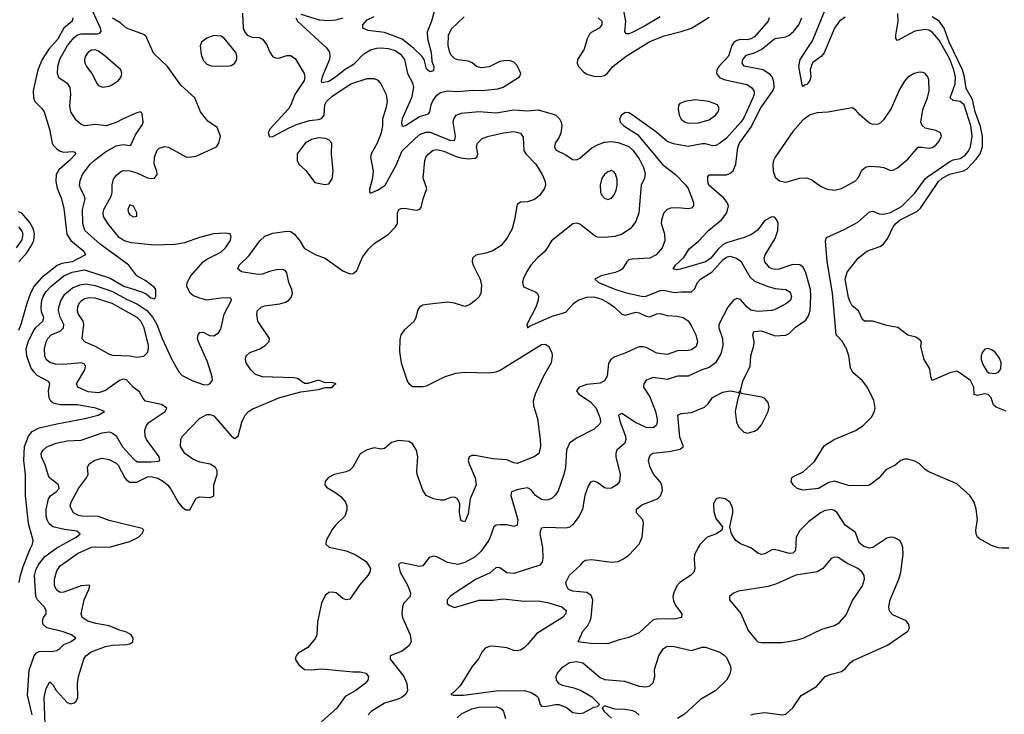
# Model space of a CAD drawing. Header units: inches. Extents: x 1603819 to 1745079, y 385938 to 533966.
# Tile 487 of 561: x 1633538 to 1639183, y 504274 to 508259. Entities that reach past the tile are written whole.
import ezdxf

# ---------------------------------------------------------------- set-up
doc = ezdxf.new("R2010")
doc.units = ezdxf.units.IN
doc.header["$MEASUREMENT"] = 0
doc.layers.add('B6530', color=7, linetype='Continuous')

msp = doc.modelspace()

# ---------------------------------------------------------------- linework, layer by layer
at = {"layer": 'B6530', "color": 5}
for points, elevation in [([(1638270, 508273.8), (1638239, 508250), (1638209.4, 508210), (1638151, 508069), (1638132.2, 508047.8), (1638086.1, 508013.9), (1638078.6, 508001.4), (1638070.4, 507970), (1638073, 507930), (1638068.4, 507910), (1638050, 507886.8), (1638036.5, 507883.5), (1638030, 507874.5), (1638024, 507884), (1638004.5, 507990), (1638012.1, 508030), (1638083.3, 508136.7), (1638195.1, 508410)], 280), ([(1633535.5, 505030), (1633543, 505070), (1633558.4, 505121.6), (1633597.1, 505222.9), (1633611.8, 505250), (1633615.5, 505270), (1633587.7, 505367.7), (1633571.1, 505528.9), (1633571, 505650), (1633560.7, 505730), (1633565.9, 505810), (1633588.2, 505870), (1633610, 505895.7), (1633650, 505916.3), (1633750, 505940.6), (1633910.4, 505970), (1633987.7, 505990), (1634024, 506010), (1633974, 506030), (1633870, 506049), (1633770, 506049.2), (1633730, 506058.9), (1633717, 506070), (1633706.1, 506090), (1633703.3, 506130), (1633710.9, 506170), (1633703.7, 506183.7), (1633638.1, 506218.1), (1633618.1, 506238.1), (1633602.4, 506262.4), (1633578.4, 506330), (1633573.9, 506370), (1633585.4, 506410), (1633615.6, 506470), (1633630, 506492.3), (1633671, 506530), (1633675.1, 506550), (1633663.3, 506583.3), (1633659.9, 506610), (1633665.4, 506650), (1633672.9, 506670), (1633690, 506699.1), (1633717.9, 506730), (1633790.4, 506789.6), (1633838.3, 506810), (1633910, 506823.3), (1634056.1, 506776.1), (1634135.7, 506730), (1634238.1, 506698.1), (1634264.2, 506684.2), (1634290, 506663.1), (1634310, 506657), (1634317.4, 506670), (1634317.4, 506710), (1634310, 506721.6), (1634261, 506761), (1634209.7, 506789.7), (1634164.1, 506850), (1633998.3, 506970), (1633911.8, 507050), (1633898.9, 507090), (1633898, 507170), (1633913.4, 507230), (1633907.8, 507250), (1633885.5, 507290), (1633881, 507310), (1633883.6, 507336.4), (1633898.2, 507370), (1633941.6, 507430), (1633964.4, 507450), (1634030, 507500.1), (1634090, 507534.7), (1634130, 507542.7), (1634170, 507536.9), (1634177.5, 507542.5), (1634201.6, 507598.4), (1634242.1, 507657.9), (1634246.2, 507670), (1634240.4, 507720.4), (1634230, 507730.3), (1634210, 507724.4), (1634130, 507690.1), (1634091.6, 507668.4), (1634032.7, 507650), (1633970, 507657.8), (1633910.2, 507650.2), (1633890, 507658), (1633861.7, 507681.7), (1633830, 507730.6), (1633825, 507765), (1633830.7, 507830.7), (1633827, 507870), (1633814.2, 507890), (1633763.9, 507923.9), (1633754.8, 507950), (1633757, 507990), (1633768.5, 508031.5), (1633812.2, 508110), (1633850, 508156.8), (1633868.5, 508171.5), (1633890, 508178.2), (1633981.8, 508178.2), (1633997.8, 508182.2), (1634005.3, 508190), (1634001.1, 508210), (1633946.8, 508326.8)], 340), ([(1635930, 508358.7), (1635898.7, 508250), (1635873.4, 508186.6), (1635875.6, 508150), (1635896.6, 508070), (1635900.7, 508020.7), (1635912.5, 507987.5), (1635910, 507965.6), (1635890, 507958.7), (1635876.2, 507970), (1635870, 507977), (1635856.5, 508030), (1635843.9, 508050), (1635795.9, 508095.9), (1635730, 508147.3), (1635630, 508185.1), (1635536.6, 508196.6), (1635504.7, 508210), (1635505.1, 508230), (1635530, 508258), (1635570, 508277.3)], 320), ([(1633842.5, 508270), (1633838.5, 508250), (1633790.1, 508210), (1633754.6, 508145.4), (1633704.7, 508090), (1633665.7, 508030), (1633640.7, 507970), (1633615.6, 507850), (1633616.2, 507810), (1633623.9, 507790), (1633665.2, 507750), (1633678.8, 507730), (1633709, 507630), (1633723.5, 507550), (1633730, 507539), (1633750, 507517.1), (1633770, 507504.3), (1633790, 507499.2), (1633841.7, 507501.7), (1633850, 507500.3), (1633859.5, 507490), (1633823.8, 507450), (1633761.9, 507398.1), (1633747, 507370), (1633745, 507330), (1633752.5, 507292.5), (1633776.6, 507230), (1633790, 507175.5), (1633807.8, 507027.8), (1633830, 506991.6), (1633904.7, 506930), (1633914.6, 506910), (1633838, 506870), (1633779.6, 506860.4), (1633752.1, 506847.9), (1633663.1, 506776.9), (1633620.5, 506730), (1633599, 506690), (1633578.1, 506630), (1633544.5, 506510), (1633530, 506476.3)], 320), ([(1633608.7, 504271.3), (1633582.8, 504382.8), (1633592.2, 504527.8), (1633621.1, 504610), (1633633.4, 504626.6), (1633650, 504633.5), (1633730, 504635.4), (1633750, 504640.5), (1633768.6, 504651.4), (1633790, 504673.6), (1633828.4, 504690), (1633860.3, 504710), (1633834, 504730), (1633787.3, 504747.3), (1633692.7, 504770), (1633672.7, 504790), (1633667.9, 504810), (1633674.6, 504830), (1633688.9, 504850), (1633690.3, 504870), (1633677.7, 504890), (1633638.9, 504930), (1633629.7, 504949.7), (1633623.1, 505070), (1633630, 505099.8), (1633643.9, 505130), (1633681.8, 505178.2), (1633750, 505228), (1633862.3, 505290), (1633884.4, 505310), (1633865.2, 505325.2), (1633793.9, 505333.9), (1633728.4, 505348.4), (1633706.9, 505366.9), (1633694.6, 505390), (1633689.5, 505410), (1633688.9, 505448.9), (1633702.6, 505510), (1633713.8, 505526.2), (1633746, 505550), (1633763.5, 505570), (1633760.7, 505590), (1633710, 505629.2), (1633702.6, 505642.6), (1633684.3, 505704.3), (1633663.2, 505750), (1633661.5, 505770), (1633671.6, 505790), (1633692.7, 505807.3), (1633746, 505830), (1633810, 505843.4), (1633890, 505847.4), (1634010, 505889.1), (1634050, 505893.7), (1634070, 505886.5), (1634090, 505871.1), (1634127.5, 505807.5), (1634190, 505738.9), (1634210, 505722.9), (1634290, 505721.5), (1634334.1, 505725.9), (1634340.3, 505730), (1634338, 505750), (1634264.2, 505850), (1634256.8, 505870), (1634255.9, 505904.1), (1634264.9, 505930), (1634280.2, 505950), (1634371.8, 506010), (1634380.4, 506030), (1634351.6, 506051.6), (1634258.7, 506070), (1634245, 506085), (1634224.1, 506124.1), (1634190, 506148.9), (1634150, 506192.8), (1634130, 506196.3), (1634110, 506189.4), (1634030, 506130.9), (1633990, 506117.8), (1633930, 506123.7), (1633870.4, 506150), (1633863.2, 506170), (1633910.8, 506250), (1633914.3, 506270), (1633910, 506281.6), (1633890.7, 506290.7), (1633790, 506279.7), (1633742.9, 506282.9), (1633711.1, 506291.1), (1633690.2, 506310), (1633682, 506330), (1633680.1, 506370), (1633689.5, 506410), (1633699.4, 506430), (1633717.8, 506450), (1633769, 506471), (1633789.5, 506490), (1633791.1, 506510), (1633770, 506552.7), (1633761.1, 506590), (1633762.4, 506610), (1633773.7, 506646.3), (1633796.9, 506683.1), (1633840.2, 506719.8), (1633881.6, 506738.4), (1633917, 506743), (1633970, 506734.3), (1634070, 506699.4), (1634150, 506655.6), (1634210, 506628.9), (1634267.2, 506590), (1634301.1, 506550), (1634324.1, 506510), (1634354.1, 506430), (1634409.1, 506309.1), (1634450, 506237.7), (1634470, 506218.2), (1634530, 506186.6), (1634590, 506165.5), (1634615.2, 506164.8), (1634629, 506171), (1634643.1, 506190), (1634641.7, 506210), (1634615.2, 506295.2), (1634562.4, 506410), (1634558, 506430), (1634560.7, 506450), (1634570, 506464), (1634590, 506465.2), (1634626, 506446), (1634650, 506444.2), (1634678, 506462), (1634690, 506484), (1634709.2, 506570), (1634752.7, 506650), (1634750, 506658.8), (1634742.5, 506662.5), (1634690, 506661.5), (1634610, 506650.2), (1634570, 506660.2), (1634534.9, 506674.9), (1634515.3, 506690), (1634496.9, 506730), (1634497.6, 506750), (1634519, 506790), (1634590, 506869.8), (1634610, 506885), (1634690, 506924.4), (1634717.4, 506950), (1634744.4, 506990), (1634750.4, 507010.4), (1634744.7, 507030), (1634714.7, 507034.7), (1634649.3, 507030), (1634569.5, 507010), (1634482.4, 506977.6), (1634430, 506969.2), (1634310, 506964.3), (1634178.9, 506978.9), (1634136, 506990), (1634108.9, 507008.9), (1634042.2, 507090), (1634019.1, 507130), (1634016.4, 507150), (1634019.8, 507170), (1634063.5, 507250), (1634068.5, 507270), (1634068.4, 507311.6), (1634076.4, 507343.6), (1634093.2, 507366.8), (1634114.9, 507385.1), (1634130, 507392.5), (1634169.3, 507390.7), (1634210, 507379.7), (1634270, 507351.9), (1634290, 507347.4), (1634310, 507349.9), (1634326.2, 507370), (1634323.7, 507390), (1634308, 507430), (1634310.1, 507469.9), (1634325.2, 507510), (1634337.8, 507522.2), (1634369.5, 507530.5), (1634390, 507527), (1634490, 507471.8), (1634510, 507469), (1634550, 507475.5), (1634665.5, 507530), (1634679.5, 507550), (1634688.4, 507590), (1634670, 507639.3), (1634615.6, 507675.6), (1634574.9, 507730), (1634540.9, 507810), (1634462.3, 507882.3), (1634384.4, 507990), (1634305.8, 508065.8), (1634262.3, 508162.3), (1634250, 508174), (1634150.8, 508210.8), (1634118, 508238), (1634070, 508267.4)], 360), ([(1634815.2, 508295.2), (1634819.3, 508210), (1634826.3, 508190), (1634842.3, 508170), (1634870, 508158.2), (1634910, 508157.3), (1634930, 508146.5), (1634954.1, 508114.1), (1634971.9, 508071.9), (1634990, 508045.6), (1635010, 508038.4), (1635030, 508040.3), (1635070, 508053.5), (1635090, 508053.5), (1635116.5, 508036.5), (1635167.9, 507950), (1635171.9, 507930), (1635168.4, 507910), (1635115.1, 507830), (1635092.7, 507770), (1635080.8, 507750), (1634971.6, 507630), (1634963.1, 507610), (1634970, 507586.9), (1634990, 507588), (1635081.9, 507638.1), (1635130, 507659), (1635198.9, 507681.1), (1635250, 507685.4), (1635268.7, 507691.3), (1635282.8, 507710), (1635286.4, 507770), (1635296.3, 507790), (1635330, 507820.6), (1635436.5, 507890), (1635530, 507920.6), (1635570, 507921.1), (1635591.2, 507911.2), (1635607.4, 507890), (1635638, 507830), (1635644.1, 507790), (1635637, 507750), (1635618.2, 507690), (1635617.8, 507650), (1635610, 507610.4), (1635587.2, 507550), (1635552.8, 507490), (1635549.2, 507470.8), (1635564.5, 507390), (1635560.6, 507350), (1635543.5, 507283.5), (1635543.7, 507270), (1635550, 507263.7), (1635590, 507281.2), (1635633.8, 507310), (1635695.5, 507424.5), (1635730, 507506.6), (1635830, 507599.1), (1635866, 507614), (1635890, 507614.2), (1636010, 507564.9), (1636033.3, 507566.7), (1636035.8, 507590), (1636023.2, 507670), (1636026.7, 507690), (1636040.4, 507710), (1636070, 507722), (1636170, 507732.5), (1636270, 507724.3), (1636370, 507741.1), (1636450, 507735.4), (1636510, 507742), (1636597.3, 507717.3), (1636612.3, 507710), (1636632, 507690), (1636642.4, 507670), (1636645.7, 507650), (1636639.8, 507610), (1636630, 507584.4), (1636608.4, 507550), (1636604.7, 507524.7), (1636614, 507510), (1636665.9, 507485.9), (1636710, 507456.9), (1636730, 507455.4), (1636750, 507464.7), (1636817.4, 507522.6), (1636850, 507541.3), (1636890, 507556.5), (1636930, 507559.6), (1636970, 507555), (1637030, 507531.7), (1637053.2, 507510), (1637090, 507460.3), (1637115.2, 507410), (1637124.1, 507375.9), (1637119.2, 507350), (1637100.3, 507310), (1637087.3, 507150), (1637070, 507101.7), (1637039.8, 507060.2), (1636992.7, 507027.3), (1636950, 507014.5), (1636888.2, 507008.2), (1636851.1, 507011.1), (1636837.3, 507017.3), (1636750, 507084.9), (1636730, 507090.4), (1636710, 507086.7), (1636586.3, 506990), (1636549.7, 506930), (1636507.1, 506892.9), (1636469.2, 506850.8), (1636445.5, 506814.5), (1636424.2, 506770), (1636419.8, 506750), (1636426.4, 506726.4), (1636496.3, 506696.3), (1636506.9, 506686.9), (1636512.6, 506672.6), (1636510.9, 506650), (1636497.8, 506610), (1636445.4, 506510), (1636448.7, 506490), (1636460.2, 506499.8), (1636590, 506558.1), (1636670, 506580.4), (1636713.4, 506630), (1636739, 506650), (1636790, 506667), (1636830, 506668), (1636870, 506658), (1636910, 506636.7), (1636948.3, 506610), (1636990, 506569.8), (1637010, 506563.4), (1637070, 506580.5), (1637090, 506576.5), (1637130, 506557.3), (1637150, 506554.6), (1637190, 506570.8), (1637210, 506572.8), (1637250, 506561.2), (1637310, 506558.2), (1637341.6, 506550), (1637370.4, 506530.4), (1637390, 506501.1), (1637414.5, 506450), (1637424.8, 506410), (1637416.2, 506383.8), (1637390, 506365.6), (1637370, 506360.6), (1637310, 506358.2), (1637250, 506338.1), (1637190, 506346.4), (1637130, 506377.3), (1637110, 506382.5), (1637090, 506382), (1637070, 506375.2), (1637012.5, 506347.5), (1636950, 506325.2), (1636927.1, 506310), (1636914.4, 506285.6), (1636906.3, 506213.7), (1636890, 506186.7), (1636866.2, 506173.8), (1636790, 506165.5), (1636746, 506150), (1636729.8, 506130), (1636743.5, 506110), (1636810, 506066.7), (1636842.7, 506030), (1636865.3, 505970), (1636867.3, 505950), (1636861.8, 505938.2), (1636831.6, 505910), (1636730, 505858.6), (1636689.8, 505830), (1636672.7, 505790), (1636667.3, 505690), (1636657.5, 505650), (1636624.4, 505555.6), (1636608.4, 505531.6), (1636590, 505514.5), (1636570, 505504.2), (1636550, 505501.6), (1636530, 505506), (1636495.9, 505530), (1636470, 505562.3), (1636450, 505573), (1636396.1, 505563.9), (1636358.4, 505550), (1636354.2, 505530), (1636393.3, 505390), (1636390, 505358.8), (1636370, 505350.4), (1636330, 505361.5), (1636290, 505360.1), (1636270, 505358.5), (1636255.4, 505350), (1636236.1, 505290), (1636226.7, 505273.3), (1636182.7, 505210), (1636150, 505178), (1636090, 505144), (1636050, 505133.8), (1635990, 505144), (1635930, 505176.3), (1635910, 505181.2), (1635886.1, 505173.9), (1635850, 505124.9), (1635830, 505121.6), (1635730, 505143.6), (1635719.3, 505140.7), (1635708.9, 505131.1), (1635719.5, 505090), (1635764, 505010), (1635779.1, 504970), (1635775.8, 504950), (1635739.2, 504910), (1635732, 504890), (1635728.4, 504850), (1635731.9, 504830), (1635775.6, 504730), (1635781.3, 504690), (1635770.9, 504669.1), (1635730, 504636.5), (1635660.9, 504610), (1635661, 504590), (1635740.6, 504490), (1635758.2, 504450), (1635760.8, 504410), (1635752, 504390), (1635728, 504370), (1635702, 504358), (1635630, 504338.5), (1635553.6, 504290), (1635536, 504270)], 360), ([(1635120.7, 508270), (1635131, 508250), (1635297.6, 508097.6), (1635313.1, 508073.1), (1635316.5, 508050), (1635313.2, 508030), (1635272.8, 507930), (1635266.6, 507906.6), (1635270, 507898), (1635310, 507906.7), (1635347.9, 507930), (1635404.7, 507975.3), (1635454.7, 508005.3), (1635510, 508063.2), (1635550, 508085.6), (1635584.5, 508095.5), (1635610, 508096.6), (1635650, 508092.8), (1635690, 508081.3), (1635720.3, 508060.3), (1635744.1, 508030), (1635761.9, 507950), (1635790, 507896.4), (1635794.8, 507870), (1635784, 507810), (1635731.3, 507690), (1635726.6, 507666.6), (1635730, 507648.6), (1635750, 507651.8), (1635830, 507702.4), (1635881.8, 507718.2), (1635889.5, 507730.5), (1635897.1, 507770), (1635907.1, 507792.9), (1635930, 507824.9), (1635950, 507841), (1635990, 507850.4), (1636050, 507845.7), (1636133.9, 507853.9), (1636190, 507852.5), (1636278.7, 507861.3), (1636310, 507871.1), (1636403, 507930), (1636410.3, 507950), (1636390, 507995.8), (1636370, 508014.9), (1636350, 508022.7), (1636324.7, 508024.7), (1636290, 508018.9), (1636230, 507988.7), (1636182.9, 507982.9), (1636157.1, 507990), (1636131.6, 508011.6), (1636110, 508020.7), (1636050, 508029.2), (1636030, 508036.9), (1636012.8, 508052.8), (1636003, 508070), (1635995, 508110), (1635996.8, 508170), (1636013.5, 508206.5), (1636085.8, 508274.2)], 340), ([(1635390, 508268.2), (1635350, 508256.2), (1635310, 508251.8), (1635256.6, 508256.6), (1635152.3, 508287.7)], 340), ([(1637834, 508270), (1637829.6, 508250), (1637750, 508160.2), (1637730, 508148.3), (1637710, 508143.2), (1637670, 508144.2), (1637650, 508140.1), (1637632, 508128), (1637621.5, 508110), (1637601.3, 508050), (1637546.8, 507990), (1637534.5, 507970), (1637532.5, 507950), (1637550, 507926.8), (1637575.3, 507915.3), (1637706.2, 507886.2), (1637734.2, 507870), (1637749.1, 507849.1), (1637749.1, 507830), (1637741.1, 507810), (1637690, 507696.5), (1637673.2, 507670), (1637590, 507578.6), (1637550, 507547.5), (1637530, 507536.9), (1637510, 507534), (1637470, 507545.5), (1637450, 507546.3), (1637370, 507531.8), (1637285.5, 507545.5), (1637250, 507560.5), (1637190, 507612.1), (1637050, 507713.6), (1637030, 507724.6), (1637010, 507726.7), (1636988.2, 507711.8), (1636977.7, 507690), (1636980.4, 507670), (1637002.3, 507650), (1637079.9, 507599.9), (1637225.8, 507425.8), (1637297, 507370), (1637357.7, 507310), (1637370.7, 507290), (1637401.6, 507210), (1637402, 507190), (1637390, 507178), (1637370, 507172.7), (1637310, 507179), (1637270, 507176.9), (1637250, 507168.8), (1637231.2, 507150), (1637218.2, 507110), (1637216.5, 507090), (1637234, 507030), (1637237, 506990), (1637221.2, 506950), (1637186.9, 506910), (1637149.9, 506890.1), (1637050, 506884.9), (1637030, 506880.3), (1637018.9, 506870), (1636994.5, 506830), (1636979.7, 506820.3), (1636951.2, 506808.8), (1636872.3, 506790), (1636836.2, 506770), (1636857, 506750), (1636950, 506713.1), (1637010, 506694), (1637110, 506670.8), (1637130, 506672.7), (1637210, 506705.1), (1637230, 506706.4), (1637290, 506693.1), (1637330, 506698.3), (1637390, 506697.4), (1637407.6, 506712.4), (1637423.9, 506750), (1637440.7, 506770), (1637507.4, 506812.6), (1637570, 506880.9), (1637590, 506895.8), (1637610, 506901.4), (1637648.2, 506890), (1637672.5, 506872.5), (1637723.2, 506783.2), (1637750, 506759.2), (1637830, 506727.5), (1637870, 506717.4), (1637930, 506710.8), (1637950, 506699.7), (1637957.3, 506690), (1637962.3, 506670), (1637956.4, 506650), (1637935.1, 506630), (1637870, 506595.2), (1637850, 506589.5), (1637770, 506584.5), (1637730, 506592.5), (1637709.2, 506609.2), (1637670, 506654.2), (1637650, 506659.3), (1637629.9, 506650.1), (1637598.5, 506610), (1637546.8, 506510), (1637547.1, 506490), (1637567, 506430), (1637569.9, 506390), (1637558.7, 506341.3), (1637526.5, 506290), (1637490, 506263.5), (1637449.7, 506250), (1637370, 506213.4), (1637310, 506212.9), (1637250, 506195.1), (1637170, 506206.8), (1637129.9, 506190.1), (1637115.6, 506170), (1637114.5, 506150), (1637150, 506096), (1637183.2, 506010), (1637193.2, 505966.8), (1637193.5, 505950), (1637186.9, 505930), (1637170, 505917.6), (1637130, 505919.8), (1637068.7, 505948.7), (1636990, 505999.7), (1636971.6, 505990), (1636979.9, 505950), (1637011.4, 505870), (1637014, 505850), (1637007.9, 505830), (1636960.8, 505790), (1636955, 505770), (1636955.9, 505750), (1636981.5, 505650), (1636976.4, 505610), (1636961.6, 505590), (1636930, 505571.8), (1636910, 505569.2), (1636890, 505573.4), (1636850, 505604.4), (1636836, 505610), (1636828.3, 505611.7), (1636810, 505605.5), (1636797, 505583), (1636778.2, 505530), (1636765.1, 505450), (1636744.8, 505410), (1636710, 505362.6), (1636692, 505348), (1636670, 505342), (1636550, 505346.3), (1636530, 505342.4), (1636523.1, 505330), (1636520.6, 505310), (1636536.1, 505230), (1636536.5, 505170), (1636533, 505147), (1636519.6, 505130), (1636370, 505082), (1636330, 505085.9), (1636290, 505114.7), (1636270, 505116.5), (1636235.3, 505084.7), (1636155.3, 505050), (1636034.3, 504970), (1636005.6, 504950), (1635989.6, 504930), (1635989.6, 504910), (1635999.3, 504899.3), (1636030, 504886.6), (1636171.7, 504928.3), (1636250, 504929.2), (1636310, 504935.7), (1636430, 504923.6), (1636510, 504925.4), (1636564.5, 504915.5), (1636645.6, 504890), (1636671.1, 504870), (1636668.2, 504850), (1636649.7, 504830), (1636501.9, 504738.1), (1636450, 504674), (1636430, 504654.3), (1636410, 504642.7), (1636390, 504637.4), (1636370, 504639.5), (1636330, 504654.6), (1636250, 504664.2), (1636230, 504662), (1636207.3, 504652.7), (1636187, 504630), (1636167.7, 504592.3), (1636132.3, 504547.7), (1636062.9, 504437.1), (1636023.9, 504396.1), (1636009.5, 504390), (1636023.3, 504383.3), (1636082.9, 504382.9), (1636270, 504407.7), (1636430, 504411.3), (1636470, 504399.6), (1636500.5, 504380.5), (1636510.8, 504370), (1636522, 504330), (1636530, 504320.5), (1636550, 504319.2), (1636609.4, 504330.6), (1636630, 504329.8), (1636673.1, 504313.1), (1636710, 504285.1), (1636750, 504277.6), (1636770, 504282.4), (1636830, 504315.3), (1636850, 504318), (1636862, 504330), (1636821, 504370), (1636754, 504410), (1636722.4, 504422.4), (1636650, 504439.4), (1636630, 504449.4), (1636621.2, 504461.2), (1636615.5, 504470), (1636613.7, 504490), (1636621.9, 504510), (1636650, 504544.4), (1636690, 504571.7), (1636730, 504577.6), (1636767.3, 504570), (1636865.9, 504485.9), (1636890, 504474), (1637004.9, 504464.9), (1637090, 504435.6), (1637128.1, 504431.9), (1637150, 504437), (1637170, 504454), (1637179.5, 504490), (1637178, 504530), (1637202.9, 504610), (1637226.3, 504650), (1637250, 504664.5), (1637290, 504662.8), (1637390, 504640.5), (1637450, 504658.3), (1637470, 504658.3), (1637552.3, 504630), (1637575.9, 504615.9), (1637590, 504599.5), (1637612.8, 504550), (1637615.1, 504530), (1637610, 504504.9), (1637589.7, 504470), (1637530, 504410.4), (1637441.3, 504358.7), (1637350, 504274.4), (1637310, 504250.2)], 340), ([(1637730, 504270.6), (1637750, 504276.3), (1637810, 504284), (1637910, 504270.7), (1637930, 504274.8), (1637970, 504310.8), (1638018, 504382), (1638106, 504434), (1638155.1, 504490), (1638190, 504504.6), (1638250, 504519.5), (1638270, 504534.9), (1638298.4, 504570), (1638317.3, 504582.7), (1638513.2, 504670), (1638629.2, 504750), (1638639.3, 504770), (1638635.1, 504790), (1638620.9, 504810), (1638544.4, 504844.4), (1638524.9, 504864.9), (1638520.4, 504890), (1638528.9, 504930), (1638578.8, 505050), (1638589.8, 505090), (1638602.7, 505190), (1638601.5, 505230), (1638596.4, 505250), (1638583.5, 505270), (1638550, 505287.6), (1638530, 505289.8), (1638510, 505283.5), (1638430, 505230.4), (1638410, 505226), (1638377.3, 505237.3), (1638350, 505257.7), (1638330, 505317.2), (1638270, 505359.8), (1638224.5, 505430), (1638210, 505442.5), (1638190, 505448.2), (1638150, 505440.5), (1638129.2, 505430), (1638061.3, 505378.7), (1638011.1, 505328.9), (1637989.5, 505290), (1637985.8, 505214.2), (1637970, 505198.3), (1637950, 505195.7), (1637890, 505214.4), (1637861.6, 505218.4), (1637850, 505217.7), (1637810, 505195.3), (1637790, 505191.5), (1637770, 505197.8), (1637730, 505228.2), (1637670, 505251.3), (1637644.1, 505270), (1637618, 505310), (1637609.2, 505350), (1637626.6, 505430), (1637626.8, 505450), (1637620.3, 505470), (1637608.8, 505490), (1637582, 505510), (1637550, 505515.1), (1637530.4, 505510), (1637516.3, 505483.7), (1637516.9, 505436.9), (1637530, 505396.5), (1637566.4, 505350), (1637563.8, 505330), (1637533, 505310), (1637479.2, 505290), (1637439.6, 505250), (1637407.5, 505190), (1637404, 505164), (1637408.5, 505110), (1637402.6, 505090), (1637384, 505070), (1637323.6, 505030), (1637306, 505010), (1637287.5, 504970), (1637283.5, 504950), (1637285.6, 504925.6), (1637298.1, 504898.1), (1637333.7, 504850), (1637333, 504830), (1637299.1, 504820.9), (1637190, 504819.8), (1637170, 504815.1), (1637090, 504740.3), (1637030, 504714.5), (1636970, 504699.8), (1636910, 504678.8), (1636810, 504680.7), (1636739, 504690), (1636766.6, 504750), (1636795.9, 504784.1), (1636809.2, 504810), (1636814.9, 504830), (1636824.4, 504930), (1636815.1, 504955.1), (1636790, 504972.5), (1636710, 504980.5), (1636684, 504990), (1636672.3, 505012.3), (1636669.5, 505030), (1636690, 505071.8), (1636754, 505130), (1636769.8, 505150.2), (1636782.5, 505157.5), (1636818, 505162), (1636930, 505147.2), (1636970, 505151.3), (1636996.7, 505163.3), (1637030, 505186.6), (1637089.1, 505250), (1637105.8, 505290), (1637114, 505370), (1637109.7, 505390), (1637073.3, 505430), (1637073.3, 505450), (1637105, 505475), (1637194, 505510), (1637212.8, 505527.2), (1637222.4, 505557.6), (1637219.3, 505590), (1637210, 505607.8), (1637173.6, 505650), (1637152.3, 505690), (1637143.9, 505730), (1637148.2, 505750), (1637156, 505764), (1637167.9, 505772.1), (1637259.4, 505780.6), (1637324.2, 505795.8), (1637343.7, 505810), (1637323.3, 505863.3), (1637310.9, 505989.1), (1637330, 505999.2), (1637390, 506004.7), (1637463.3, 506036.7), (1637485, 506055), (1637510, 506091.6), (1637570, 506122.3), (1637610, 506130.3), (1637644.5, 506124.5), (1637659.8, 506119.8), (1637664.7, 506110), (1637655.1, 506084.9), (1637639.3, 506010), (1637647.1, 505950), (1637661.1, 505921.1), (1637690, 505892.2), (1637710, 505887.2), (1637750, 505897.3), (1637770, 505910.3), (1637790, 505934), (1637828.5, 506010), (1637834.9, 506034.9), (1637830, 506062.7), (1637810, 506084.7), (1637793.2, 506093.2), (1637673.6, 506113.6), (1637670, 506126), (1637662, 506122), (1637670, 506132), (1637686.6, 506190), (1637726.5, 506270), (1637729.9, 506330.1), (1637746.5, 506390), (1637748.5, 506410), (1637741.4, 506450), (1637747.8, 506470), (1637790, 506474.1), (1637870, 506444.1), (1637930, 506448), (1637950, 506459.1), (1637986.2, 506493.8), (1638045.1, 506534.9), (1638060.7, 506559.3), (1638069.9, 506590), (1638074.4, 506670), (1638072.1, 506710), (1638046.1, 506806.1), (1638030, 506838.9), (1638010, 506852.5), (1637970, 506854), (1637890, 506826.8), (1637870, 506824.6), (1637850, 506829.2), (1637837.4, 506837.4), (1637809.2, 506870), (1637806.8, 506890), (1637812.5, 506910), (1637870, 507003.6), (1637885, 507050), (1637887.1, 507090), (1637879.8, 507110), (1637865.5, 507125.5), (1637850, 507128.6), (1637810, 507107.3), (1637768.1, 507051.9), (1637733.5, 507026.5), (1637691.7, 507008.3), (1637590, 506978.7), (1637570, 506967.6), (1637540.3, 506939.7), (1637499.9, 506890), (1637470, 506869.9), (1637326.6, 506826.6), (1637302.9, 506822.9), (1637284.5, 506830), (1637296.9, 506850), (1637345.4, 506894.6), (1637375.6, 506944.4), (1637430, 506988.1), (1637488.4, 507051.6), (1637561.8, 507110), (1637592.2, 507150), (1637600.9, 507190), (1637594.3, 507210), (1637574.7, 507234.7), (1637489.8, 507310), (1637483.5, 507330), (1637483.3, 507356.7), (1637491.5, 507368.5), (1637590, 507369.4), (1637610, 507375.8), (1637628.8, 507391.2), (1637643.2, 507430), (1637655.4, 507524.6), (1637664, 507550), (1637730, 507639.4), (1637787.7, 507752.3), (1637856.3, 507850), (1637862.8, 507870), (1637862.5, 507902.5), (1637851.9, 507930), (1637841.8, 507941.8), (1637799.7, 507970), (1637691.4, 507991.4), (1637680.2, 508010), (1637684.5, 508030), (1637705.8, 508054.2), (1637750, 508068), (1637792, 508090), (1637857, 508143), (1637870, 508150.1), (1637930, 508160.1), (1637950, 508169.6), (1637974.5, 508190), (1638005.2, 508230), (1638021.4, 508270)], 320), ([(1636854.5, 508270), (1636875.1, 508250), (1636875.6, 508230), (1636870, 508220.7), (1636859.3, 508210), (1636814.6, 508185.4), (1636805.2, 508174.8), (1636791.3, 508148.7), (1636773.6, 508090), (1636735.3, 508030), (1636733.5, 508010), (1636740.8, 507990), (1636770, 507958.7), (1636790, 507946), (1636830, 507933.7), (1636867.9, 507932.1), (1636890, 507938.2), (1636908.2, 507951.8), (1636937.7, 507990), (1637014.9, 508050), (1637150, 508132.7), (1637233.6, 508166.4), (1637330.4, 508190), (1637390, 508209.9), (1637490, 508272.9)], 340), ([(1637210, 508274.5), (1637119.3, 508220.7), (1637050, 508185.7), (1637030, 508177.2), (1637017, 508177), (1637008.3, 508188.3), (1637012.4, 508250), (1637001.8, 508310)], 320), ([(1639210, 505227.6), (1639170, 505226.6), (1639150, 505228.6), (1639110, 505242.2), (1639040.1, 505280.1), (1639029.8, 505289.8), (1639022, 505310), (1639020.5, 505330), (1639028.5, 505391.5), (1639022.4, 505450), (1639009.8, 505490), (1638984.8, 505530), (1638910, 505596.1), (1638750, 505664.8), (1638730, 505677.7), (1638696.9, 505710), (1638670, 505725.3), (1638630, 505737.8), (1638610, 505738.3), (1638590, 505729.1), (1638556.5, 505703.5), (1638504.6, 505675.4), (1638464.8, 505630), (1638410, 505587.9), (1638395.3, 505584.7), (1638290, 505586.9), (1638210, 505611.6), (1638176.7, 505603.3), (1638116.9, 505570), (1638030, 505560.4), (1637996, 505570), (1637973.2, 505590), (1637962, 505610), (1637964.5, 505630), (1637970, 505635.5), (1638030, 505664.4), (1638095.4, 505724.6), (1638150, 505814.9), (1638207, 505850), (1638330, 505902.7), (1638371.8, 505928.2), (1638421.3, 505978.7), (1638438.8, 506010), (1638443.2, 506030), (1638435.2, 506075.2), (1638395, 506155), (1638370, 506187.6), (1638313.9, 506233.9), (1638301.7, 506261.7), (1638291.7, 506330), (1638279.2, 506370), (1638253.7, 506413.7), (1638219.4, 506450), (1638198.6, 506690), (1638168.3, 506871.7), (1638158.8, 506990), (1638164.5, 507010), (1638265.6, 507054.4), (1638343.7, 507096.3), (1638410, 507156.3), (1638430, 507160.6), (1638465.6, 507145.6), (1638490, 507142.6), (1638530, 507153.4), (1638593.9, 507186.1), (1638670, 507264.1), (1638730, 507346.6), (1638742.4, 507357.6), (1638870, 507445.2), (1638890, 507453.9), (1638930, 507461.9), (1638958.9, 507481.1), (1638976.8, 507503.2), (1638989.5, 507530), (1638999.3, 507590), (1638990.7, 507650), (1638953.3, 507770), (1638930, 507788.9), (1638890, 507795), (1638873.3, 507810), (1638901.8, 507890), (1638902.9, 507930), (1638893.2, 507970), (1638870, 508031.5), (1638810, 508140.8), (1638770, 508187.2), (1638750, 508198.4), (1638730, 508202.9), (1638670, 508192), (1638570, 508139.8), (1638562, 508150), (1638560.8, 508170), (1638574.9, 508250), (1638573.6, 508293.6)], 280), ([(1639192.9, 506012.9), (1639136, 506036), (1639122, 506050), (1639108.7, 506090), (1639090, 506108.7), (1639070, 506112.7), (1639030, 506102), (1639010, 506108), (1639008.7, 506150), (1638990, 506188), (1638919, 506239), (1638910, 506242), (1638870, 506233.2), (1638769.4, 506189.4), (1638761.2, 506210), (1638756.5, 506256.5), (1638724, 506310), (1638704.7, 506384.7), (1638708, 506410), (1638700.4, 506420.4), (1638676.5, 506436.5), (1638629.5, 506449.5), (1638572, 506492), (1638510, 506503.7), (1638430, 506529.4), (1638382, 506530), (1638370, 506539), (1638347.6, 506587.6), (1638310, 506618), (1638299.5, 506639.5), (1638290, 506665.2), (1638271.6, 506770), (1638282.9, 506810), (1638344.5, 506890), (1638394, 506930), (1638470, 506957.1), (1638490, 506970.6), (1638515.3, 507004.7), (1638545.6, 507070), (1638560.8, 507090), (1638585.6, 507110), (1638681, 507159), (1638702.2, 507177.8), (1638805.6, 507330), (1638826.2, 507350), (1638870, 507371.8), (1638950, 507391.3), (1638970, 507403.1), (1639021.6, 507458.4), (1639044.4, 507490), (1639057.4, 507530), (1639058.6, 507590), (1639046.6, 507646.6), (1639015.9, 507730), (1639000.3, 507800.3), (1638964, 507864), (1638955.3, 507930), (1638943.1, 507970), (1638866.4, 508130), (1638838.4, 508210), (1638810.5, 508250.5), (1638770, 508275.8)], 260), ([(1633686.7, 504110), (1633677.4, 504370), (1633690, 504422.7), (1633710, 504460.7), (1633730, 504441.6), (1633747.7, 504410), (1633810, 504341.9), (1633830, 504333.3), (1633850, 504340.2), (1633862, 504350), (1633871.9, 504370), (1633868.9, 504450), (1633875, 504490), (1633906.2, 504590), (1633916.5, 504610), (1633947.4, 504632.6), (1634030, 504662.8), (1634070, 504670.5), (1634150, 504673.5), (1634170, 504678), (1634185.7, 504690), (1634189.1, 504710), (1634177.3, 504730), (1634150, 504744.8), (1634110, 504755.9), (1634050, 504781.7), (1633974.5, 504794.5), (1633927.6, 504807.6), (1633895.2, 504830), (1633890.2, 504850), (1633906.5, 504930), (1633933.9, 504990), (1633938.9, 505010), (1633934.1, 505014.1), (1633890, 505011.1), (1633790, 504974.2), (1633770, 504973.2), (1633750, 504986.2), (1633737.8, 505010), (1633736.6, 505050), (1633750, 505097.4), (1633770, 505126.4), (1633870, 505196.9), (1633950, 505232.1), (1633970, 505235.4), (1634050, 505232.1), (1634170, 505264.7), (1634219, 505290), (1634238.9, 505310), (1634250.3, 505330), (1634239, 505339), (1634050, 505386), (1633990, 505408.6), (1633894.8, 505410), (1633874.8, 505414.8), (1633846.7, 505430), (1633830, 505458.8), (1633827.6, 505470), (1633832.5, 505490), (1633875.5, 505570), (1633921, 505630), (1633929.4, 505650), (1633926.5, 505690), (1633935.6, 505710), (1633969.1, 505730.9), (1634010, 505742.3), (1634050, 505735.2), (1634090, 505714.5), (1634102.8, 505702.8), (1634140.4, 505630), (1634150, 505618.1), (1634170, 505605.5), (1634210, 505605.3), (1634270, 505636.7), (1634290, 505638.6), (1634330, 505628.6), (1634361.6, 505610), (1634384.2, 505590), (1634404.7, 505564.7), (1634447.7, 505487.7), (1634470, 505462), (1634490, 505447.1), (1634513.3, 505446.7), (1634550, 505513.5), (1634570, 505521.6), (1634630, 505518.5), (1634650, 505527.8), (1634651, 505590), (1634669.2, 505650), (1634670.2, 505670), (1634660.9, 505690), (1634630, 505709.2), (1634570, 505721.1), (1634530, 505736.9), (1634484.6, 505770), (1634460.2, 505810), (1634460.9, 505850), (1634470.4, 505870), (1634569.4, 505970.6), (1634610, 505993.3), (1634630, 505994), (1634650, 505985.6), (1634750, 505871.1), (1634770, 505856.3), (1634791.1, 505870), (1634810.9, 505950), (1634830, 505989.7), (1634849.5, 506010.5), (1634874.2, 506025.8), (1635030, 506091.1), (1635150, 506123.2), (1635250, 506138), (1635288.7, 506148.7), (1635330, 506148.7), (1635338, 506162), (1635351.3, 506170), (1635330, 506178), (1635290, 506176), (1635250, 506190.5), (1635190, 506171.8), (1635170, 506172), (1635130, 506199.6), (1635110, 506205), (1634930, 506210.2), (1634890, 506223.9), (1634862.3, 506250), (1634836.5, 506290), (1634831.5, 506310), (1634836, 506330), (1634858, 506350), (1634910, 506369), (1634946, 506390), (1634968, 506412), (1634969.1, 506430), (1634904, 506530), (1634896.9, 506570), (1634902, 506590), (1634922, 506610), (1634942.1, 506617.9), (1635030, 506627.8), (1635061.9, 506638.1), (1635081.1, 506650), (1635094.5, 506665.5), (1635101.8, 506690), (1635098.6, 506710), (1635081.6, 506750), (1635070, 506806), (1635059.6, 506819.6), (1635044.9, 506824.9), (1635010, 506823.2), (1634970, 506814), (1634930, 506798.2), (1634903.2, 506796.8), (1634810, 506812), (1634788.9, 506830), (1634796, 506850), (1634853.9, 506906.1), (1634914.7, 506990), (1634943.3, 507016.7), (1634990, 507034.8), (1635070, 507046.2), (1635090, 507042.7), (1635111.1, 507030), (1635144, 506990), (1635168.3, 506948.3), (1635231, 506911), (1635290, 506890.9), (1635390, 506818.2), (1635430, 506800.9), (1635450, 506802), (1635470, 506820.7), (1635503.7, 506896.3), (1635537.3, 506942.7), (1635570, 506974.2), (1635650, 507026), (1635692.4, 507070), (1635704.7, 507090), (1635704.1, 507150), (1635712, 507170), (1635724.1, 507175.9), (1635743.2, 507176.8), (1635810, 507165.6), (1635830, 507169.1), (1635839.3, 507180.7), (1635850.1, 507230), (1635872.9, 507290), (1635850.3, 507350.3), (1635860.9, 507450), (1635867.2, 507470), (1635881.5, 507490), (1635908.9, 507510), (1635930, 507513.1), (1635970, 507505.3), (1636035.3, 507475.3), (1636066.1, 507466.1), (1636110, 507459.9), (1636150, 507463.9), (1636159.3, 507470), (1636164.2, 507490), (1636157.7, 507530), (1636161.8, 507550), (1636190, 507577.7), (1636227.3, 507590), (1636310.9, 507609.1), (1636370, 507617.3), (1636410, 507608.2), (1636424, 507584), (1636428.7, 507508.7), (1636439.3, 507490), (1636497, 507430), (1636534.2, 507370), (1636549.8, 507330), (1636552.3, 507310), (1636546.9, 507290), (1636518.3, 507250), (1636490, 507227.2), (1636450, 507213.7), (1636410, 507212.2), (1636390, 507198.4), (1636375.6, 507110), (1636360.7, 507059.3), (1636333.2, 507006.8), (1636297.4, 506962.6), (1636250, 506933.4), (1636210, 506918.6), (1636153.2, 506906.8), (1636133.7, 506890), (1636131.8, 506870), (1636137.1, 506850), (1636177.4, 506770), (1636185.8, 506734.2), (1636182, 506690), (1636171.2, 506668.8), (1636150, 506647.3), (1636117.2, 506622.8), (1636090, 506614), (1636030, 506633), (1635990, 506637.6), (1635874.3, 506625.7), (1635850, 506620.4), (1635829.5, 506610), (1635818.4, 506590), (1635809.6, 506550), (1635799.5, 506530), (1635742, 506478), (1635722.9, 506450), (1635716.9, 506423.1), (1635715.3, 506355.3), (1635725.6, 506290), (1635762, 506182), (1635770, 506169), (1635790, 506155.1), (1635850, 506154.5), (1635870, 506158), (1635974, 506210), (1636038.8, 506230), (1636090, 506236), (1636228.1, 506231.9), (1636270, 506238.6), (1636292, 506248), (1636530, 506394.8), (1636550, 506396.8), (1636570, 506385.6), (1636588.5, 506350), (1636591.1, 506330), (1636585.8, 506290), (1636539, 506210), (1636492.3, 506110), (1636482, 506070), (1636482.8, 506042.8), (1636506, 505970), (1636521.2, 505850), (1636523.1, 505810), (1636513.7, 505770), (1636488.3, 505751.7), (1636390, 505712.9), (1636370, 505716), (1636330, 505734.5), (1636250, 505739.4), (1636150, 505758.5), (1636130, 505758.7), (1636115.1, 505750), (1636109.7, 505730), (1636114.5, 505710), (1636148.6, 505630), (1636154, 505590), (1636120.4, 505510), (1636110, 505424.7), (1636090, 505378.8), (1636070, 505384), (1636066.7, 505390), (1636059.6, 505430), (1636061.7, 505481.7), (1636047.7, 505510), (1636030, 505519.5), (1636010, 505517.4), (1635970, 505502.7), (1635950, 505502.7), (1635910, 505510.3), (1635868.8, 505530), (1635850, 505559.1), (1635816.5, 505650), (1635813.8, 505670), (1635820.8, 505750), (1635813.1, 505790), (1635790, 505825.5), (1635770, 505839.3), (1635710, 505845.5), (1635670, 505833.4), (1635630, 505798.8), (1635610, 505794.8), (1635570, 505802.8), (1635530, 505790.8), (1635490, 505767.3), (1635448.2, 505691.8), (1635430, 505674.9), (1635410, 505665.3), (1635341.2, 505650), (1635308.4, 505631.6), (1635289.7, 505610.3), (1635287, 505590), (1635296.6, 505576.6), (1635350, 505545.1), (1635380.5, 505520.5), (1635406.3, 505490), (1635414.3, 505470), (1635413.6, 505446.4), (1635401.3, 505410), (1635350, 505361.3), (1635330, 505334.4), (1635295.1, 505270), (1635292.3, 505250), (1635312.9, 505232.9), (1635410, 505212), (1635462, 505190), (1635525.1, 505150), (1635549.5, 505110), (1635545.1, 505090), (1635533.6, 505070), (1635485.2, 505014.8), (1635430, 504934), (1635410, 504930.6), (1635390, 504939.1), (1635351.3, 504971.3), (1635330, 504975.3), (1635310, 504972.2), (1635290, 504954.9), (1635268.6, 504911.4), (1635245.2, 504805.2), (1635242.3, 504730), (1635233.5, 504710), (1635190, 504657.7), (1635135.2, 504624.8), (1635122, 504610), (1635118, 504590), (1635138, 504558), (1635171.3, 504531.3), (1635208.4, 504528.4), (1635270, 504534.2), (1635450, 504517.2), (1635490, 504517.3), (1635522.7, 504510), (1635537.4, 504490), (1635534, 504470), (1635518, 504450), (1635465.6, 504410), (1635403.5, 504376.5), (1635355.9, 504310), (1635269, 504230)], 380), ([(1633533.5, 506870), (1633578.5, 506921.5), (1633602.3, 506957.7), (1633617.8, 506990), (1633623.2, 507030), (1633616.4, 507056.4), (1633595.4, 507095.4), (1633550, 507148.3), (1633530, 507156.8)], 320), ([(1633530, 507069.9), (1633550, 507046), (1633555.2, 507030), (1633550, 506996.5), (1633517.5, 506950)], 340), ([(1636046.3, 504253.7), (1636070, 504275.7), (1636130, 504304.7), (1636170, 504314.3), (1636270, 504316), (1636290.9, 504310.9), (1636302.4, 504302.4), (1636312.5, 504290), (1636323.9, 504250)], 360), ([(1637089, 504269), (1637070, 504286), (1637053.3, 504293.3), (1637010, 504302), (1636950, 504304), (1636890, 504322), (1636878, 504310), (1636889, 504290), (1636931.8, 504251.8)], 340)]:
    msp.add_lwpolyline(points, dxfattribs=dict(at, elevation=elevation))
for points, elevation in [([(1634650, 508167.3), (1634610, 508153), (1634580.5, 508130), (1634571.8, 508108.2), (1634578.2, 508058.2), (1634590, 508026), (1634610, 508004.2), (1634634.7, 507994.7), (1634730, 507992.7), (1634750, 507996), (1634770, 508006.7), (1634782.7, 508030), (1634782.8, 508050), (1634776.2, 508070), (1634710, 508152.9), (1634690, 508163.5)], 380), ([(1633970, 508085), (1633950, 508084.4), (1633930, 508072.7), (1633914.4, 508050), (1633909.3, 508030), (1633911.3, 508010), (1633920.8, 507990), (1633951.4, 507950), (1633981.3, 507890), (1633990, 507880.4), (1634011.9, 507871.9), (1634050, 507876.5), (1634070, 507887), (1634103.6, 507910), (1634118.7, 507930), (1634123.6, 507950), (1634118.4, 507970), (1634028.6, 508050), (1633990, 508078)], 360), ([(1638710, 507956.8), (1638690, 507956.2), (1638666.4, 507950), (1638630, 507928.6), (1638610, 507906), (1638581.5, 507858.5), (1638533.7, 507750), (1638490, 507684), (1638473.3, 507666.7), (1638459.8, 507660.2), (1638430, 507657.4), (1638410, 507664.8), (1638356.8, 507710), (1638330, 507742.4), (1638310, 507752.6), (1638172, 507728), (1638110, 507724.7), (1638070, 507713.1), (1638030, 507684.7), (1637970, 507616.5), (1637869.5, 507470), (1637860.1, 507450), (1637855.1, 507430), (1637857.2, 507390), (1637870, 507354.9), (1637893.6, 507333.6), (1637930, 507326.8), (1638010, 507348.7), (1638050, 507351), (1638080.3, 507340.3), (1638130, 507303.2), (1638167.1, 507287.1), (1638210, 507279.8), (1638250, 507289.3), (1638330, 507334.2), (1638346.2, 507353.8), (1638365.5, 507394.5), (1638386.8, 507413.2), (1638410, 507417.5), (1638470, 507415.3), (1638491.5, 507411.5), (1638530, 507394.4), (1638550, 507397.2), (1638570, 507408.4), (1638630, 507457.7), (1638690, 507526.4), (1638710, 507527.7), (1638750, 507520.7), (1638770, 507525.3), (1638790, 507538.7), (1638810, 507561.6), (1638822.6, 507590), (1638818, 507610), (1638790, 507623.2), (1638730, 507637), (1638712.1, 507652.1), (1638704.4, 507670), (1638716.8, 507743.2), (1638742.5, 507810), (1638752.3, 507850), (1638750, 507912.7), (1638744.8, 507930), (1638730, 507949.7)], 320), ([(1637410, 507798.2), (1637351.3, 507790), (1637322, 507778), (1637314.6, 507765.4), (1637312.5, 507747.5), (1637318.9, 507710), (1637330, 507688.7), (1637350, 507671.7), (1637370, 507664.7), (1637430, 507667.5), (1637490, 507685), (1637528, 507710), (1637543, 507730), (1637547.6, 507750), (1637538, 507770), (1637488.7, 507788.7)], 360), ([(1635250, 507580.6), (1635210, 507572), (1635174.6, 507550), (1635128.4, 507490), (1635128.2, 507450), (1635139.1, 507430), (1635175.8, 507395.8), (1635230, 507323.7), (1635286.8, 507313.2), (1635310, 507317.3), (1635330, 507344.7), (1635335.8, 507390), (1635325.7, 507490), (1635327.8, 507550), (1635309.8, 507569.8), (1635290, 507576.5)], 380), ([(1636930, 507392.6), (1636910, 507386), (1636890, 507369.7), (1636875.9, 507350), (1636865.2, 507310), (1636867.2, 507270), (1636873.3, 507253.3), (1636890, 507234), (1636910, 507227), (1636930, 507235.3), (1636946.3, 507253.7), (1636958.5, 507281.5), (1636964.1, 507310), (1636962.7, 507342.7), (1636954.5, 507374.5), (1636945.2, 507385.2)], 380), ([(1634170, 507196), (1634158, 507170), (1634162.4, 507150), (1634170, 507139.1), (1634190, 507128), (1634208.4, 507131.6), (1634209, 507150), (1634190, 507188.7)], 380), ([(1633936.6, 506663.4), (1633910, 506656.9), (1633890, 506644.6), (1633877.6, 506630), (1633868.9, 506610), (1633867.8, 506590), (1633873.7, 506570), (1633898.9, 506530), (1633904.2, 506510), (1633893.4, 506430), (1633911, 506411), (1633970, 506386.6), (1634050, 506339.4), (1634070, 506333.2), (1634170, 506330.1), (1634210, 506323), (1634250, 506329.2), (1634270.7, 506350), (1634277, 506370), (1634275.6, 506390), (1634251.2, 506490), (1634231.3, 506530), (1634211.6, 506550), (1634067.4, 506630), (1633970, 506661.7)], 380), ([(1639090, 506371.4), (1639072.1, 506367.9), (1639056, 506350), (1639051.4, 506330), (1639051.4, 506310), (1639059.6, 506279.6), (1639082, 506242), (1639093.6, 506233.6), (1639130, 506228.3), (1639150, 506236.3), (1639163.8, 506256.2), (1639165, 506290), (1639156.1, 506316.1), (1639131.4, 506351.4), (1639110, 506365.5)], 260), ([(1638210, 505175.6), (1638190, 505167), (1638142, 505110), (1638109.4, 505090.6), (1637988, 505072), (1637877.6, 505022.4), (1637830, 505006.6), (1637659.3, 504980.7), (1637630.3, 504969.7), (1637606.8, 504950), (1637608, 504930), (1637672.3, 504852.3), (1637715.3, 504755.3), (1637759.5, 504699.5), (1637770.4, 504690.4), (1637790, 504685.3), (1637910, 504686.7), (1637990, 504699), (1638030, 504710.2), (1638137.1, 504762.9), (1638210, 504783.9), (1638238.8, 504801.2), (1638276.2, 504843.8), (1638313, 504927), (1638370, 505010.6), (1638382.3, 505050), (1638379.7, 505070), (1638367.8, 505090), (1638343.6, 505110), (1638280.7, 505140.7), (1638230, 505173.3)], 340)]:
    msp.add_lwpolyline(points, close=True, dxfattribs=dict(at, elevation=elevation))

doc.saveas('drawing.dxf')
